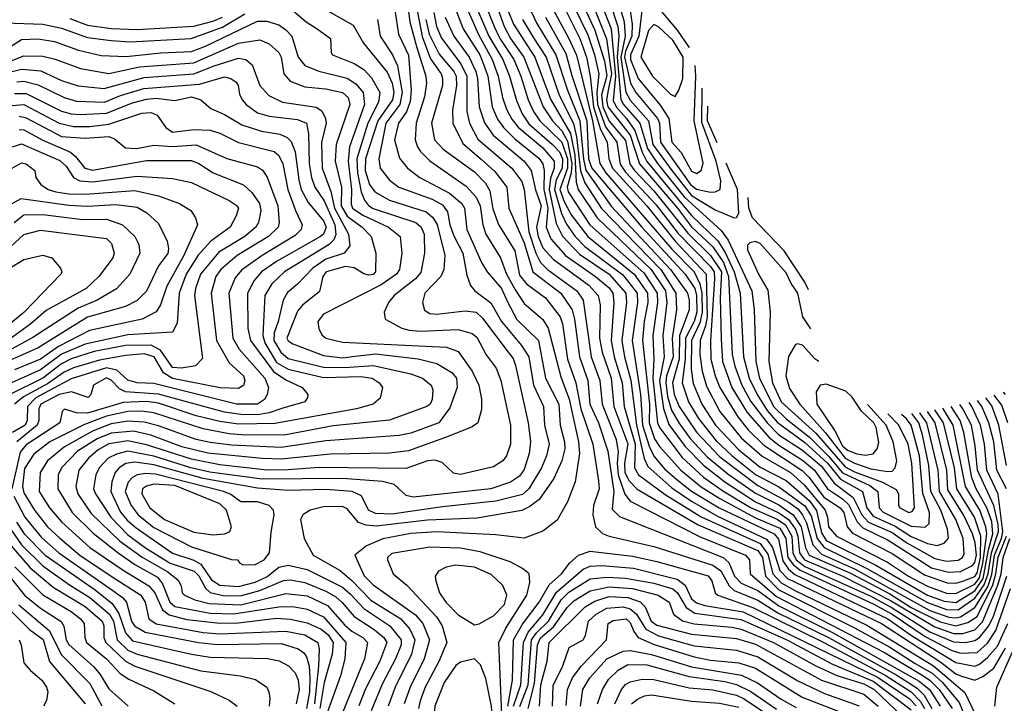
# Model space of a CAD drawing. Extents: x 501367 to 657802, y 482273 to 547541.
# Tile 697 of 714: x 632647 to 636820, y 499077 to 501974. Entities that reach past the tile are written whole.
import ezdxf

# ---------------------------------------------------------------- set-up
doc = ezdxf.new("R2010")
doc.units = 0

msp = doc.modelspace()

# ---------------------------------------------------------------- linework, layer by layer
at = {"layer": '0CON20XD'}
for points in [[(635016.4, 502286.4), (635153.4, 501935), (635171.6, 501735), (635162.3, 501632.3), (635175.1, 501605), (635218.7, 501555), (635254.6, 501504.6), (635285, 501412.1), (635305, 501373.8), (635495, 501144.9), (635606.7, 501036.7), (635637.6, 500987.6), (635675.2, 500905.2), (635701, 500815), (635715.1, 500545), (635738.4, 500455), (635772.9, 500385), (635815, 500317.6), (635857.8, 500267.8), (635975, 500182.7), (636070.1, 500095), (636126, 500026), (636218.5, 499975), (636237.5, 499905), (636265, 499869.7), (636357.7, 499827.7), (636425, 499783.5), (636495, 499753.7), (636535, 499745.9), (636565, 499754.8), (636583, 499777), (636579.7, 499815), (636551.3, 499895), (636509.4, 499975), (636500.9, 500085), (636473.8, 500215), (636457.5, 500265), (636428.5, 500305)], [(634994.4, 502244.4), (635133.7, 501893.7), (635155, 501745), (635140.8, 501675), (635133.8, 501635), (635140.2, 501605), (635234.3, 501484.3), (635273.6, 501363.6), (635434.7, 501175), (635495, 501095.6), (635585, 501011.7), (635629.5, 500945), (635651, 500885), (635666.3, 500555), (635677.5, 500505), (635707.1, 500425), (635746, 500356), (635815, 500265.6), (635864.6, 500215), (635965, 500149.1), (636045, 500081.9), (636099.6, 500009.6), (636179.5, 499949.5), (636216.1, 499876.1), (636244.8, 499844.8), (636345, 499800.1), (636406.7, 499756.7), (636525, 499689.7), (636575, 499678.9), (636625, 499683.6), (636642.3, 499695), (636650.5, 499709.5), (636645.8, 499775), (636615.1, 499855.1), (636545.5, 499975), (636540.3, 500065), (636491.5, 500265), (636462.5, 500307.9)], [(635144.9, 502185), (635208.7, 501965), (635212.9, 501905), (635194.5, 501815), (635216.5, 501666.5), (635235, 501632.8), (635312.5, 501545), (635331, 501445), (635411.4, 501335), (635495, 501228.4), (635595, 501168.4), (635675, 501134.5), (635685, 501135.7), (635695.2, 501154.8), (635689.6, 501255), (635641.2, 501365.7)], [(635117, 502145), (635181.5, 501945), (635185.9, 501905), (635178.7, 501815), (635195.4, 501635.4), (635205.9, 501615), (635275.8, 501535.8), (635307.9, 501427.9), (635350.3, 501365), (635463.6, 501223.6), (635620.3, 501080.3), (635649.4, 501039.4), (635750, 500825), (635759.7, 500745), (635766.6, 500525), (635783.3, 500455), (635841.6, 500335), (635895, 500282.4), (635995, 500204.5), (636075, 500123.9), (636135, 500053.1), (636249.6, 499999.6), (636284.1, 499975), (636289.2, 499905), (636307, 499887), (636425, 499828), (636485, 499823.6), (636501.6, 499838.4), (636503, 499885), (636475.5, 499965.5), (636460.5, 500125), (636425.9, 500255), (636405, 500281.9), (636384.3, 500301.2)], [(634643.9, 502105), (634700.3, 501945), (634727.4, 501895), (634784, 501815), (634865.6, 501605), (634904.6, 501545), (634945, 501503.2), (634968.8, 501458.8), (634987.7, 501365), (634984.7, 501325.3), (634967.9, 501265), (634971.9, 501245), (635063, 501105), (635153.8, 501023.8), (635291.9, 500901.9), (635348.8, 500815), (635350.2, 500775), (635330.1, 500635), (635335.3, 500535.3), (635330.3, 500455), (635350.4, 500265), (635358.3, 500245), (635455, 500118), (635545.8, 500035.8), (635627.6, 499977.6), (635745, 499906.3), (635857.3, 499857.3), (635892.8, 499832.8), (635919, 499785), (635924, 499714), (635938.1, 499685), (635975, 499656.9), (636255, 499531.4), (636345, 499481.6), (636505, 499379.5), (636605, 499336.8), (636655, 499334.7), (636695, 499342.1), (636715, 499355.4), (636755, 499404.8), (636774, 499446), (636830.4, 499615)], [(634916.9, 502105), (634995, 501945.2), (635021.1, 501895), (635048.8, 501815), (635064.8, 501734.8), (635079.5, 501605), (635108.5, 501508.5), (635137, 501455), (635144.5, 501385), (635159.6, 501345), (635305, 501184.9), (635424.8, 501034.8), (635556, 500895), (635560.6, 500715), (635553.5, 500676.5), (635530.6, 500615), (635529.7, 500555), (635538.9, 500485), (635558.6, 500421.4), (635614, 500314), (635705, 500201.6), (635793.8, 500123.8), (635914.4, 500054.4), (635972.4, 500002.4), (636060.7, 499895), (636071.5, 499865), (636075.2, 499825), (636109.6, 499785), (636325.5, 499675.5), (636414.8, 499615), (636495, 499573.3), (636575, 499543.5), (636615, 499542), (636695, 499582.1), (636715, 499608.5), (636729.6, 499670.4), (636745.6, 499795.6), (636742.3, 499825), (636715.9, 499895), (636656.1, 499995), (636603.2, 500255), (636559.7, 500327.1)], [(634961, 502105), (635055, 501910.7), (635083.8, 501825), (635101.6, 501745), (635092.5, 501665), (635096.2, 501615), (635130.2, 501520.2), (635177.8, 501455), (635192.5, 501362.5), (635215, 501327.8), (635345, 501189.8), (635438.2, 501068.2), (635575, 500928.2), (635590.8, 500905), (635592.5, 500875), (635575.6, 500615), (635577, 500535), (635594.1, 500465), (635614.6, 500414.6), (635690.4, 500290.4), (635735, 500235.8), (635801.2, 500171.2), (635963.7, 500063.7), (635993.5, 500033.5), (636055, 499949.9), (636125, 499904.8), (636139.4, 499885), (636153.5, 499825), (636177.4, 499797.4), (636345, 499710.9), (636481.3, 499621.3), (636577.9, 499587.9), (636615, 499585.3), (636645, 499594.7), (636695, 499613.6), (636705, 499629.4), (636718.8, 499695), (636720, 499785), (636694.3, 499865), (636618.5, 499985), (636609.7, 500075), (636562.6, 500265), (636526.3, 500319.9)], [(634287.4, 502067.4), (634301.3, 501965), (634329, 501861), (634368.8, 501735), (634371.3, 501705), (634362.8, 501647.2), (634327.4, 501535), (634323.9, 501465), (634333.5, 501435), (634345.3, 501415), (634385.4, 501375.4), (634539.3, 501269.3), (634582, 501222), (634599, 501185), (634609.8, 501105), (634622.6, 501065), (634684.4, 500965), (634710.9, 500895), (634745, 500832.3), (634785, 500771.4), (634864.1, 500704.1), (634886.9, 500666.9), (634939.9, 500459.9), (634975.9, 500365.9), (635016, 500185), (635019.8, 500135), (635001.2, 500015), (634969, 499931), (634925, 499853.3), (634865, 499806.2), (634785, 499776.6), (634665, 499791.3), (634415, 499803.8), (634305, 499796.2), (634186.5, 499773.5), (634116.4, 499743.6), (634067.9, 499705), (634106.7, 499616.6), (634145, 499578.1), (634325, 499451.2), (634356.2, 499415), (634383.9, 499345), (634361.6, 499265), (634302.3, 499145), (634277, 499075)], [(634515.7, 502085), (634591.7, 501911.7), (634649.8, 501805), (634674.9, 501735), (634693.2, 501645), (634710.9, 501595), (634732.6, 501552.6), (634759.3, 501519.3), (634865, 501430.7), (634912.4, 501375), (634911.9, 501345), (634897, 501303), (634891.8, 501255), (634920.8, 501110.8), (634947.3, 501057.3), (635020.1, 500980.1), (635146, 500895), (635215.6, 500815), (635218.3, 500775), (635199.1, 500615), (635210.5, 500545), (635237.6, 500445), (635261.2, 500255), (635294.1, 500114.1), (635309.7, 500079.7), (635410.5, 499990.5), (635495, 499932.8), (635605, 499869.8), (635812.6, 499772.6), (635837, 499737), (635868.9, 499638.9), (635901.8, 499605), (636300.3, 499415), (636550.9, 499250.9), (636615, 499202.1), (636638.9, 499191.1), (636695, 499175.2), (636729.8, 499190.2), (636775.1, 499224.9), (636825, 499309.7)], [(634560.1, 502080.1), (634636.1, 501905), (634694.4, 501805.6), (634722.5, 501735), (634752, 501632), (634777.1, 501575), (634805, 501533.1), (634905.8, 501445.8), (634935, 501414), (634947.9, 501385), (634946.6, 501345), (634921.4, 501295), (634914, 501255), (634943, 501153), (634965, 501107.1), (635001.8, 501055), (635042.6, 501012.6), (635203.3, 500893.3), (635263.5, 500815), (635265.1, 500775), (635243.3, 500615), (635278.5, 500385), (635286.9, 500255), (635315, 500166.2), (635335, 500123.6), (635380.4, 500070.4), (635432.7, 500025), (635495.1, 499975.1), (635611.2, 499905), (635845, 499794.6), (635862.5, 499772.5), (635881, 499681), (635904.8, 499644.8), (635932.5, 499622.5), (636327.1, 499435), (636431.1, 499361.1), (636615, 499250.1), (636695, 499234), (636715, 499242.4), (636749.4, 499270.6), (636790.6, 499319.4), (636835.6, 499415)], [(634597.6, 502097.6), (634658.4, 501945), (634682.6, 501895), (634741.5, 501805), (634771.2, 501735), (634801.9, 501635), (634825.3, 501585.3), (634851.5, 501545), (634945, 501454.6), (634968.9, 501385), (634968.2, 501345), (634936.8, 501255), (634955, 501204.1), (634985, 501146.9), (635055, 501054.9), (635251.8, 500895), (635307.7, 500815), (635309.2, 500775), (635293.4, 500695), (635286.2, 500615), (635316.1, 500345), (635314.5, 500265), (635337.9, 500197.9), (635358.1, 500165), (635448.9, 500065), (635535, 499994.1), (635614, 499944), (635765, 499862.5), (635868.5, 499818.5), (635894.2, 499775), (635902.6, 499695), (635924.6, 499664.6), (635955, 499640.8), (636265, 499497.9), (636345, 499454.3), (636485, 499359.8), (636595, 499301.4), (636635, 499289.1), (636705, 499292.2), (636748.5, 499331.5), (636784.5, 499385.5), (636847, 499563)], [(635013.8, 502083.8), (635085, 501930), (635125, 501798.9), (635135, 501736.7), (635113.6, 501656.4), (635118.3, 501605), (635145, 501544.4), (635215, 501462), (635233.6, 501363.6), (635252.4, 501335), (635335, 501249.1), (635478.7, 501068.7), (635575.3, 500975.3), (635621.1, 500905), (635616.2, 500795), (635619.8, 500619.8), (635625.8, 500525), (635665.1, 500415), (635729.9, 500309.9), (635823.5, 500203.5), (635865, 500170.2), (635965, 500107.8), (636015.4, 500065), (636070.4, 499985), (636135, 499942.6), (636159.5, 499919.5), (636196.1, 499846.1), (636220.2, 499820.2), (636328.6, 499768.6), (636511.4, 499651.4), (636585, 499631.8), (636635, 499634.6), (636685, 499660.2), (636695, 499674.1), (636702.6, 499705), (636696.9, 499756.9), (636685.4, 499795.4), (636647.8, 499875), (636580.8, 499980.8), (636576.5, 500065), (636526.9, 500265), (636494.7, 500313.1)], [(633775, 502039.2), (633861.3, 501965), (633907.3, 501935), (633964.3, 501895), (633967.1, 501835), (633973.1, 501825), (634065, 501789.2), (634105, 501762.5), (634138.4, 501728.4), (634173, 501665), (634168.4, 501625), (634123.1, 501535), (634076.4, 501385), (634078.3, 501325), (634094.9, 501244.9), (634108.7, 501208.7), (634125, 501186.5), (634145, 501174.3), (634325.8, 501115), (634348.5, 501095), (634361.2, 501065), (634362.2, 500985), (634347, 500903), (634324.5, 500875.5), (634234.6, 500805), (634210.8, 500775), (634192.2, 500735), (634195.7, 500705), (634267.2, 500667.2), (634297.6, 500657.6), (634343.8, 500653.9), (634505, 500661.4), (634564.5, 500644.5), (634585, 500629.1), (634624.1, 500554.1), (634666.5, 500496.5), (634686.5, 500445), (634727.6, 500255), (634726.8, 500175), (634710.8, 500125), (634695, 500104.6), (634655, 500078.9), (634515, 500046.1), (634485, 500052.1), (634437.9, 500097.9), (634407.6, 500107.6), (634375, 500104), (634285, 500071.7), (633915.9, 500075.9), (633784.5, 500065.5), (633695.3, 500065.3), (633495, 500086.9), (633375, 500111.4), (633185, 500172.1), (633105, 500189.2), (633025, 500176.6), (632979.5, 500150.5), (632939.2, 500115), (632897.2, 500065), (632885.6, 499995), (632893.3, 499965), (632950.5, 499880.5), (633070.3, 499765), (633165.5, 499695.5), (633275, 499634.4), (633319.2, 499599.1), (633331.2, 499575), (633335.4, 499545), (633346.2, 499535), (633389.1, 499515), (633450.3, 499500.3), (633585, 499494.4), (633775, 499542.1), (633865, 499531.7), (633951.4, 499491.4), (634025, 499407.7), (634055, 499382.3), (634102.1, 499355), (634121.4, 499335), (634108.5, 499265), (633982.8, 498957.2)], [(633915, 502033.5), (634060.6, 501950.6), (634104.3, 501874.3), (634205, 501752.5), (634225.3, 501705), (634232.2, 501665), (634227.5, 501635), (634165.6, 501545), (634113.3, 501385), (634111.4, 501335), (634130.3, 501275), (634152.6, 501245), (634215, 501208.8), (634369.4, 501159.4), (634396.5, 501136.5), (634416, 501106), (634449.2, 500975), (634445.3, 500915.3), (634432.2, 500885), (634364.1, 500815), (634354.7, 500775), (634362.8, 500742.7), (634385, 500729.3), (634415, 500725.9), (634535, 500739.8), (634581.2, 500735), (634608.8, 500708.8), (634718, 500565), (634738.5, 500538.5), (634748.7, 500508.7), (634802.4, 500265), (634811.5, 500185), (634806.7, 500135), (634785, 500067.1), (634765, 500040), (634726.7, 500013.3), (634644.5, 499985.5), (634315, 499949.7), (634285, 499957.9), (634234.2, 500004.2), (634185, 500016.5), (634015, 500029.2), (633675, 500026.8), (633453.3, 500056.7), (633372.2, 500075), (633215, 500124.5), (633105, 500145.1), (633057.1, 500132.9), (633022.2, 500115), (632984, 500075), (632969.4, 500045), (632960.5, 499985), (632967.8, 499965), (633034, 499865), (633105, 499790.9), (633180.6, 499735), (633285, 499670.8), (633387.2, 499637.2), (633406.2, 499616.2), (633434.1, 499564.1), (633455, 499546.3), (633515, 499532.7), (633587, 499533), (633665.5, 499554.5), (633765, 499597.8), (633795, 499599.4), (633855, 499588.6), (633945, 499552.3), (633987.5, 499527.5), (634014.5, 499504.5), (634065, 499444), (634149.2, 499389.2), (634190.6, 499355), (634203.2, 499335), (634173.9, 499255), (634112.1, 499137.9), (634083.9, 499066.1)], [(634490.2, 502030.2), (634526.8, 501935), (634596.7, 501825), (634617.5, 501775), (634630.8, 501735), (634649.6, 501605), (634672.5, 501552.5), (634697.3, 501517.3), (634745, 501469.4), (634847.1, 501387.1), (634863.9, 501363.9), (634870.5, 501335), (634868.8, 501255), (634885.9, 501175), (634878.7, 501095), (634898.4, 501045), (634959.8, 500975), (635088.1, 500885), (635145, 500837.4), (635160.9, 500815), (635165.9, 500775), (635153.5, 500615), (635166.2, 500545), (635201.1, 500435), (635209.2, 500335), (635255.1, 500174.9), (635253.3, 500075), (635270.4, 500045), (635382.1, 499962.1), (635535, 499867.2), (635785, 499754), (635818.5, 499708.5), (635839.3, 499625), (635875, 499586.8), (635935, 499552.6), (636238.1, 499408.1), (636520.3, 499235), (636652.8, 499122.8), (636695, 499033.1)], [(634803.1, 502033.1), (634838.8, 501958.8), (634919.3, 501825), (634968.4, 501675), (635021.8, 501545), (635036.8, 501383.2), (635046.4, 501336.4), (635154.3, 501184.3), (635405.1, 500915), (635477.7, 500815), (635485.1, 500785.1), (635485.1, 500745), (635443.9, 500636.1), (635442.7, 500535), (635413.7, 500435), (635421.2, 500385), (635441.7, 500335), (635515, 500226.4), (635615, 500121.1), (635775, 499999.1), (635908.3, 499928.3), (635945, 499900.4), (635965.5, 499875.5), (635981.8, 499841.8), (636008.5, 499748.5), (636045, 499708.3), (636185.9, 499645.9), (636505, 499469.6), (636585, 499441.4), (636615, 499438.3), (636635, 499443.2), (636695, 499482), (636749.7, 499570.3), (636767.1, 499622.8), (636778.2, 499705), (636808.3, 499775), (636814, 499805), (636793.6, 499963.6), (636746.1, 500065), (636736.3, 500175), (636719.7, 500255), (636682.3, 500335), (636670.7, 500351)], [(635230.1, 502040.1), (635243.6, 501955), (635241.2, 501905), (635215, 501840.8), (635210.9, 501815), (635235.9, 501705), (635258.1, 501665), (635350.2, 501555), (635358.1, 501535), (635363.6, 501455), (635490.1, 501275), (635515, 501256.1), (635575, 501242.7), (635595, 501244), (635615.3, 501255), (635618.2, 501291.8), (635598.5, 501375), (635537.8, 501537.8), (635539.6, 501684.2)], [(635486.5, 501854.7), (635484.3, 501858), (635435, 501930.3), (635345, 502036.7), (635325, 502051.2), (635305, 502054.7), (635295, 502047.1), (635285.4, 502024.6), (635270.7, 501905), (635235.6, 501825), (635236, 501805), (635268.9, 501725), (635362, 501612), (635397.8, 501555), (635410.7, 501455), (635451.3, 501411.3), (635495, 501331.7), (635515, 501322.7), (635535.9, 501335), (635544.4, 501365.6), (635506.1, 501545), (635513.2, 501735), (635510, 501779.7)], [(632585, 501961.2), (632745, 501956), (632825, 501937.8), (632935, 501898.9), (633035, 501885.5), (633115, 501880.6), (633374.3, 501894.3), (633507, 501943), (633600.9, 501999.1)], [(632860.2, 501979.8), (632935, 501951.2), (633035, 501936.4), (633145, 501933.3), (633385, 501947.4), (633465, 501967.7), (633506, 501985)], [(634237.5, 502015), (634253.2, 501913.2), (634295.5, 501824.5), (634305.9, 501675.9), (634302.2, 501627.8), (634286.3, 501583.7), (634252.9, 501535), (634236.1, 501465), (634257.5, 501387.5), (634290.9, 501345), (634342.5, 501305), (634468.5, 501238.5), (634520.6, 501195), (634532.2, 501175), (634542.1, 501085), (634604.9, 500944.8), (634628.6, 500905), (634689, 500835), (634715, 500777.7), (634753.9, 500703.9), (634846, 500615), (634876.1, 500455), (634932.7, 500345), (634938.1, 500255), (634956.4, 500185), (634957.4, 500155), (634945.5, 500105), (634910.5, 500029.5), (634849.4, 499940.6), (634809.6, 499910.4), (634775, 499893.4), (634585, 499860.8), (634375, 499852.3), (634157.7, 499827.7), (634115, 499831), (634082.8, 499842.8), (634035, 499901.4), (634015, 499911.3), (633935, 499909.8), (633878.8, 499895), (633847.5, 499875), (633836.9, 499855), (633853.3, 499775), (633891.5, 499705), (634005, 499640), (634055, 499597.5), (634135, 499514.2), (634262, 499435), (634300.2, 499390.2), (634322.5, 499345), (634308.1, 499285), (634238.3, 499145), (634209.2, 499065)], [(634333.5, 502006.5), (634352.4, 501902.4), (634388.2, 501808.2), (634433, 501745), (634439.7, 501725), (634439.5, 501695), (634392.3, 501535), (634404.8, 501465), (634442, 501425), (634575, 501329.8), (634621.3, 501281.3), (634639.3, 501249.3), (634653, 501173), (634676.1, 501106.1), (634745, 500994.6), (634765, 500891.2), (634794.9, 500854.9), (634876.1, 500795), (634938, 500715), (634947.5, 500685), (634969.4, 500535), (635003.6, 500435), (635025.1, 500325.1), (635076.8, 500175), (635099.8, 500019.8), (635103.2, 499985), (635078.7, 499915), (635075.6, 499875), (635087.5, 499825), (635117, 499797), (635145, 499784.4), (635335, 499741.5), (635585, 499661.7), (635618.5, 499638.5), (635653.8, 499575), (635675.2, 499555), (635775, 499513.5), (635859.9, 499459.9), (636075, 499355.7), (636364.4, 499195.6), (636450.7, 499140.7), (636480.6, 499110.6), (636512.3, 499055)], [(634402.6, 502005), (634413, 501945), (634435.3, 501895.3), (634516.9, 501786.9), (634542.1, 501735), (634542.4, 501585), (634552.8, 501535), (634588.3, 501468.3), (634733.5, 501345), (634775, 501288), (634785.9, 501255), (634805.4, 501075), (634835.2, 500985.2), (634854.9, 500945), (634884.4, 500915), (635008.7, 500825), (635035.5, 500785), (635069.4, 500545), (635105.9, 500445), (635116.2, 500345), (635174.9, 500194.9), (635183.2, 500143.2), (635178.9, 500095), (635184, 500045), (635212.4, 499962.4), (635235, 499933.5), (635531.6, 499781.6), (635723.8, 499705), (635740.3, 499685), (635743.3, 499625), (635855, 499529.1), (636311.9, 499291.9), (636468.1, 499198.1), (636505, 499174.9), (636543.9, 499135), (636599.2, 499055)], [(634450.8, 501985), (634486.6, 501905), (634551.5, 501815), (634580.8, 501755), (634587.8, 501725), (634594.1, 501605), (634616.6, 501536.6), (634654.5, 501484.5), (634784.7, 501374.7), (634814.2, 501335), (634833.3, 501253.3), (634857.1, 501185), (634837.9, 501095), (634844.9, 501054.9), (634865, 501007.7), (634908.8, 500958.8), (635058.6, 500848.6), (635098.8, 500805), (635106.8, 500765), (635105.1, 500625), (635115.4, 500565), (635153.3, 500455), (635165.8, 500335), (635224.2, 500175.8), (635210.9, 500095), (635211.7, 500055), (635230, 500020), (635264.5, 499984.5), (635522.5, 499832.5), (635775, 499723.7), (635795.4, 499695), (635808.1, 499615), (635865, 499557.3), (636185.9, 499395.9), (636335.5, 499315), (636442.9, 499245), (636514, 499204), (636556.4, 499166.4), (636629.4, 499079.4), (636661, 499001)], [(634716.5, 502015), (634740.5, 501955), (634831.1, 501815), (634897, 501637), (634981.2, 501491.2), (635000.4, 501400.4), (635005.8, 501285.8), (635013.4, 501255), (635094.3, 501134.3), (635323.4, 500915), (635383.8, 500825), (635389.3, 500775), (635373, 500635), (635378.4, 500545), (635358.4, 500445), (635376, 500326), (635398.3, 500258.3), (635467.4, 500165), (635545, 500085.9), (635635, 500016), (635765, 499930.7), (635865, 499884.6), (635906, 499856), (635935.6, 499815), (635944.7, 499785), (635951.6, 499715), (635973, 499685), (636135.9, 499615.9), (636337.2, 499512.8), (636525, 499400.8), (636605, 499371.9), (636645, 499372.8), (636695, 499388.6), (636727.4, 499422.6), (636792.9, 499577.1), (636806.6, 499625), (636815.1, 499695), (636844.2, 499775.8)], [(634875, 501985.2), (634961.1, 501831.1), (634987, 501737), (635050.5, 501545), (635058.4, 501385), (635072, 501345), (635283.7, 501095), (635468, 500895), (635507.9, 500835), (635515.2, 500805), (635516.4, 500735), (635505.2, 500695), (635468.8, 500625), (635467.7, 500535), (635454.7, 500435), (635481.1, 500355), (635523.7, 500283.7), (635599, 500189), (635666.9, 500125), (635765, 500046.6), (635865, 499994.2), (635975, 499914), (636000.9, 499870.9), (636026.9, 499775), (636056.8, 499736.8), (636238, 499648), (636495, 499503.3), (636575, 499474.8), (636625, 499473.4), (636695, 499522.2), (636735, 499578.3), (636752.4, 499625), (636765.2, 499714.8), (636795, 499805), (636793.9, 499835), (636775.2, 499915), (636706.2, 500065), (636697.3, 500167.3), (636680.6, 500255), (636644.9, 500325), (636632.1, 500342.7)], [(634909.6, 502015), (634975.2, 501895.2), (635006.3, 501823.7), (635074.9, 501545), (635105.6, 501365), (635131.4, 501325), (635314.2, 501115), (635411.5, 501001.5), (635506, 500905), (635530.4, 500855), (635538.4, 500815), (635539.8, 500735), (635530.4, 500689.6), (635493.7, 500615), (635493.3, 500493.3), (635501.9, 500431.9), (635538.4, 500345), (635596.5, 500255), (635695, 500151.1), (635785, 500078), (635895, 500020.6), (635994.3, 499934.3), (636023.9, 499893.9), (636045, 499798.7), (636065, 499766.9), (636275, 499662.7), (636495, 499535.3), (636565, 499509.9), (636615, 499504.2), (636695, 499553.8), (636730.2, 499605), (636752.8, 499727.2), (636772.1, 499795), (636766.6, 499846.6), (636745.6, 499905), (636700.2, 499985), (636682.1, 500032.2), (636648.6, 500225), (636632.7, 500275), (636595.5, 500334.8)], [(632551.2, 501825), (632655, 501889.6), (632725, 501892.7), (632795, 501881.5), (632896.7, 501845), (632991.8, 501821.8), (633097.9, 501817.9), (633245, 501833.5), (633375, 501839.5), (633435, 501861.7), (633655, 501967.4), (633695, 501968.5), (633745, 501952.3), (633775, 501931.9), (633800.3, 501905), (633827.4, 501815), (633855, 501779.8), (633915, 501755.6), (634035, 501726.2), (634071.8, 501701.8), (634102.8, 501665), (634108.3, 501615), (634044.7, 501435.3), (634038.7, 501375), (634046, 501314), (634053.7, 501255), (634052.1, 501192.1), (634057.6, 501175), (634101, 501145), (634210.7, 501095), (634259.6, 501055), (634266.7, 500985), (634256.5, 500915), (634244.2, 500895), (634179.5, 500850.5), (633935, 500726.1), (633911.2, 500695), (633915.4, 500665), (633928.3, 500638.3), (633945, 500624.1), (634015, 500607.9), (634456.4, 500586.4), (634505, 500568.2), (634564.3, 500485), (634593.3, 500425), (634604.7, 500365.3), (634605, 500322.5), (634589.5, 500265), (634565, 500248.4), (634462.7, 500207.3), (634295, 500147), (634215, 500136.6), (633965, 500133.1), (633755, 500110.9), (633675, 500113.9), (633445, 500136.9), (633335, 500163.6), (633202.9, 500212.9), (633129.6, 500229.6), (633035, 500222), (632975, 500198.2), (632892.5, 500145), (632824, 500075), (632810.8, 500045), (632808.1, 499985), (632869.6, 499885), (632958.2, 499798.2), (633064.1, 499714.1), (633135, 499665.4), (633231.5, 499611.5), (633252.6, 499582.6), (633283.7, 499505), (633305, 499486.3), (633455, 499459), (633555, 499455.8), (633745, 499486.1), (633805, 499486.2), (633865, 499474.9), (633935, 499443.3), (634029, 499335), (634024.5, 499265), (634007.1, 499192.8), (633932.1, 498985)], [(634164.2, 501975), (634175.2, 501905), (634227.2, 501825), (634248.3, 501778.3), (634267.8, 501665), (634258.5, 501615), (634198.4, 501535), (634169.6, 501385), (634174.2, 501345), (634215, 501294.1), (634253.8, 501265), (634395, 501213.7), (634439.5, 501189.5), (634460.1, 501160.1), (634470.8, 501105), (634487.4, 501057.4), (634525.2, 500985), (634541.8, 500891.8), (634557.4, 500847.4), (634576.2, 500825), (634643.4, 500773.4), (634689.8, 500695), (634773.8, 500593.8), (634805.5, 500545.5), (634825.4, 500425.3), (634867, 500335), (634871.8, 500255), (634891.1, 500175), (634880.2, 500125), (634858, 500075), (634805, 499985.2), (634778.2, 499961.8), (634665, 499933.3), (634439.2, 499909.2), (634225, 499878.6), (634155, 499881.8), (634125, 499895.3), (634095.7, 499955.7), (634055.8, 499975), (633945, 499983.1), (633785, 499979.2), (633655, 499988.7), (633425, 500028.9), (633215, 500087.9), (633135, 500098.6), (633096.7, 500093.3), (633068, 500075), (633051.2, 500055), (633037, 500015), (633032.7, 499975), (633075, 499887.4), (633102.4, 499852.4), (633140.1, 499820.1), (633295, 499713), (633385, 499683.1), (633415, 499666.9), (633460.6, 499600.6), (633495, 499577.4), (633575, 499572.3), (633645, 499589.6), (633695, 499613.3), (633745, 499654.1), (633785, 499662.3), (633865, 499643.8), (634015, 499568.6), (634049.6, 499539.6), (634105, 499478.2), (634216, 499405), (634264, 499345), (634263.4, 499325), (634239.4, 499265), (634182.9, 499157.1), (634136.8, 499045)], [(634367.8, 501975), (634383.1, 501913.1), (634425, 501827.7), (634487.2, 501755), (634497.4, 501735), (634497.9, 501695), (634481.2, 501591.2), (634483.3, 501535), (634525, 501449.5), (634602.8, 501382.8), (634660.8, 501330.8), (634711.6, 501265), (634719.6, 501175), (634785, 501028.3), (634821.8, 500905), (634940, 500815), (634988.2, 500745), (634998.7, 500705), (635019.2, 500545), (635055, 500444.3), (635063.7, 500345), (635100.1, 500265), (635140, 500145), (635165.3, 499975), (635158.8, 499898.8), (635188.6, 499868.6), (635628.1, 499695), (635653.1, 499673.1), (635676.6, 499615), (635705, 499586.4), (635775, 499554.7), (635865, 499489.6), (636088.7, 499378.7), (636459.7, 499169.7), (636502.7, 499135), (636547.8, 499065)], [(634778.6, 501975), (634825, 501896.7), (634878.1, 501815), (634933.8, 501655), (634993.9, 501533.9), (635007.3, 501477.3), (635024.2, 501334.2), (635042.8, 501282.8), (635113.3, 501173.3), (635364.5, 500915), (635427.7, 500815), (635431, 500745), (635412.3, 500625), (635416.9, 500545), (635388.4, 500465), (635385, 500436.2), (635393.2, 500376.8), (635409.4, 500319.4), (635440.5, 500265), (635488.9, 500198.9), (635561.3, 500121.3), (635649, 500049), (635765, 499966.9), (635865, 499918.5), (635925.8, 499875.8), (635959.6, 499825), (635978.1, 499735), (635992.8, 499705), (636167.6, 499627.6), (636335, 499540.3), (636425, 499482.3), (636548.2, 499421.8), (636615, 499404.6), (636665, 499418.4), (636705, 499444.6), (636771.6, 499578.4), (636784.7, 499625), (636794, 499696), (636829.1, 499785)], [(635425, 501648.8), (635441.4, 501675), (635457.2, 501725), (635458.7, 501815), (635415, 501887), (635355, 501944.3), (635335, 501954.3), (635312.2, 501927.8), (635280.2, 501815), (635329.8, 501735), (635405, 501658.2), (635425, 501648.8)], [(632575, 501786.1), (632665, 501820.5), (632745, 501819.7), (632797.2, 501807.2), (632905, 501766.8), (633025, 501746.6), (633155.3, 501774.7), (633385, 501791.8), (633575, 501875.2), (633665, 501888.4), (633705, 501871.6), (633745.7, 501835), (633755.6, 501815), (633766.6, 501745), (633793.7, 501713.7), (633855, 501689.8), (633945, 501680.5), (634015, 501665.9), (634038.7, 501645), (634045.7, 501614.3), (633988.8, 501445), (633984.8, 501375), (634011.2, 501265), (634009.7, 501185), (634035, 501141.4), (634099, 501095), (634136.3, 501055), (634157, 500985), (634155.7, 500905), (634145, 500894.5), (634125, 500891.5), (634105, 500896.8), (634065, 500922.8), (634028.2, 500928.2), (633946, 500905), (633931.5, 500885), (633918, 500822), (633845.8, 500764.2), (633825, 500739.3), (633779.8, 500625), (633785, 500612.6), (633805, 500599.6), (633935, 500550.2), (634015, 500541.1), (634068.5, 500548.5), (634155, 500558), (634336.4, 500536.4), (634415, 500517.3), (634478.8, 500478.8), (634498.4, 500455), (634501.4, 500415), (634470.4, 500329.6), (634423.2, 500265), (634305, 500222.2), (634255, 500211.6), (633945, 500188.9), (633755, 500161.3), (633545, 500170.9), (633455, 500181.5), (633395, 500195.1), (633235, 500252.6), (633175, 500267.7), (633105, 500272.2), (633035, 500261.8), (632958.3, 500231.7), (632836.4, 500163.6), (632764.3, 500105), (632733.3, 500055), (632730.2, 499975), (632773.2, 499905), (632825.6, 499845), (632945, 499737.2), (633085, 499641.1), (633194.6, 499574.6), (633220.1, 499545), (633252.9, 499472.9), (633280.9, 499451), (633355, 499432.3), (633495.7, 499415.7), (633575, 499417.3), (633735, 499436.8), (633793.7, 499433.7), (633865, 499417.9), (633925, 499390.6), (633955, 499366.6), (633975.9, 499335), (633971.6, 499285), (633937.5, 499165), (633919.1, 499055)], [(632585, 501747.1), (632655, 501764.9), (632736.9, 501756.9), (632825, 501717), (632895, 501694.4), (633005, 501682.3), (633175, 501729.8), (633385, 501744.7), (633471.4, 501778.6), (633575, 501811.6), (633605.9, 501805.9), (633632.3, 501782.3), (633665.3, 501695), (633702.8, 501652.8), (633760.8, 501625), (633903.7, 501603.7), (633927.7, 501587.7), (633943.9, 501555), (633945.6, 501535), (633926.7, 501453.3), (633929.5, 501345), (633966.2, 501246.2), (633981.4, 501175), (634040.2, 501065), (634046.7, 501015), (634022.9, 500985), (633945, 500959.3), (633888.9, 500921.1), (633825, 500853.5), (633782.2, 500817.8), (633764.3, 500785), (633743, 500695), (633725, 500647.5), (633723.7, 500615), (633753.3, 500565), (633785, 500538.2), (633935, 500501.7), (634025, 500500.6), (634145, 500509), (634305, 500473.2), (634354.4, 500455), (634390.4, 500425), (634398.2, 500405), (634395.3, 500365), (634386.1, 500345), (634372.9, 500335), (634215, 500277.4), (633975, 500252.7), (633775, 500214.9), (633603, 500213), (633535, 500218.5), (633425, 500240.1), (633215, 500308), (633165, 500314.7), (633105, 500313.7), (633015, 500294.2), (632921.6, 500258.4), (632775.1, 500184.9), (632707.3, 500132.7), (632667.6, 500072.4), (632659.3, 499995), (632665, 499969.4), (632710, 499895), (632765.1, 499825.1), (632816.6, 499776.6), (632902.4, 499705), (633035, 499614.9), (633160.4, 499535), (633179.1, 499505), (633194.3, 499435), (633225, 499413.3), (633425, 499377.3), (633495, 499371.6), (633775, 499383), (633856.1, 499366.1), (633910, 499335), (633916.2, 499306.2), (633913.6, 499233.6), (633896.2, 499075)], [(632635, 501711.5), (632665, 501713.6), (632725, 501698.8), (632835, 501643.8), (632888.4, 501628.4), (633006, 501625), (633075, 501652.6), (633173.2, 501683.2), (633408.9, 501701.1), (633515, 501732.5), (633542, 501725), (633565, 501709.2), (633573.1, 501695), (633578.3, 501658.3), (633590.7, 501635), (633607.3, 501615), (633655, 501580), (633704.8, 501564.8), (633825, 501551.9), (633862.2, 501535), (633870.8, 501490.8), (633874.3, 501365), (633883.7, 501305), (633898.5, 501265), (633937, 501207), (633982.9, 501105), (633986.5, 501063.5), (633978.2, 501041.8), (633958.8, 501021.2), (633768.9, 500905), (633716, 500855), (633685.6, 500805), (633677.3, 500635), (633686.2, 500605), (633735, 500521.8), (633785, 500493), (633935, 500457.5), (634092.5, 500462.5), (634141.1, 500455), (634170.4, 500435), (634185.4, 500415), (634175, 500370), (634145.8, 500345), (634075.1, 500324.9), (633727.9, 500262.1), (633575, 500259.9), (633495, 500271.5), (633395, 500295.8), (633235, 500348.9), (633185, 500356.4), (633085, 500351.2), (632935, 500306.6), (632887.9, 500307.9), (632837.3, 500322.7), (632826.8, 500313.2), (632817.1, 500265), (632675, 500172.3), (632649, 500141), (632613.5, 499985)], [(632625, 501661.2), (632675, 501661.8), (632825, 501587.1), (632865, 501574.9), (632905, 501572.2), (633015, 501578), (633125, 501622), (633185, 501637.9), (633225, 501641.5), (633305, 501631.1), (633375, 501647.2), (633415, 501635.2), (633457.7, 501597.7), (633515, 501572.3), (633588.4, 501528.4), (633671.6, 501501.6), (633749.6, 501489.6), (633780.7, 501475), (633798, 501458), (633814.3, 501414.3), (633829.5, 501295), (633840, 501255), (633869.9, 501199.9), (633935, 501121.5), (633946.2, 501095), (633935, 501065.8), (633921.9, 501055), (633735, 500948.9), (633672, 500905), (633641.3, 500868.7), (633612.5, 500815), (633613.8, 500665), (633624.8, 500615), (633723, 500483), (633775, 500448), (633844.4, 500415), (633868.1, 500385), (633867.6, 500372.4), (633856, 500355), (633762.9, 500327.2), (633705, 500308.5), (633655, 500300), (633585, 500300.1), (633515, 500310), (633235, 500387.5), (633095, 500396.7), (633069.6, 500409.6), (633035, 500446.2), (633015, 500455.7), (632960.6, 500425), (632949.2, 500385), (632937.8, 500372.2), (632866.7, 500396.7), (632815, 500386.1), (632737.2, 500345), (632727.8, 500325), (632727.8, 500275), (632721, 500255), (632634.6, 500185.4)], [(632615, 501611.1), (632665, 501614.1), (632815, 501535.4), (632875, 501522.2), (632945, 501522.1), (633025, 501531.3), (633165, 501578.4), (633205, 501581.2), (633230.2, 501570.2), (633267, 501517), (633295, 501497.9), (633385, 501509.2), (633455, 501505.6), (633495, 501493), (633575, 501454.4), (633725.2, 501415.2), (633745, 501398.2), (633762.9, 501362.9), (633784.2, 501254.2), (633815.6, 501165.6), (633844.8, 501105), (633840, 501085), (633815, 501059.8), (633674.7, 500975), (633586.9, 500913.1), (633560.1, 500879.9), (633532.9, 500815), (633550.3, 500625), (633577.8, 500577.8), (633686.6, 500455), (633702.2, 500415), (633695.8, 500385), (633684.2, 500365), (633655, 500344.3), (633565.7, 500344.3), (633215, 500432.4), (633145.7, 500434.3), (633105, 500446.3), (633058.5, 500488.5), (633015, 500498), (632865, 500451.7), (632715, 500371.6), (632680.6, 500335), (632678.9, 500275), (632671, 500255), (632616, 500224)], [(635603.2, 501452.6), (635562.8, 501545), (635563.8, 501608)], [(632645, 501564.9), (632675, 501558.8), (632825, 501479.6), (632925, 501472.3), (633025, 501479.2), (633048.8, 501468.8), (633095, 501431.1), (633141.6, 501428.4), (633215, 501442.5), (633295, 501436.4), (633395, 501443.4), (633525.2, 501385.2), (633655, 501350.5), (633676.1, 501336.1), (633696.5, 501306.5), (633741, 501185), (633747, 501115), (633742.9, 501095), (633701.2, 501055), (633569.2, 500975), (633499.6, 500915), (633479, 500885), (633458, 500815), (633481.1, 500615), (633535, 500519.6), (633595.7, 500465), (633601, 500445), (633595, 500423.1), (633575, 500410.6), (633496.5, 500413.5), (633295, 500454), (633257.1, 500477.1), (633216.4, 500545), (633175, 500558), (633095, 500551.3), (632985, 500530.9), (632875, 500498.4), (632835, 500480.4), (632765, 500431.3), (632663, 500375), (632625.2, 500345)], [(632645, 501509.4), (632665, 501507.4), (632745, 501463), (632862.4, 501412.4), (632884.3, 501394.3), (632923.4, 501345), (632955.9, 501335.9), (633185, 501377), (633375, 501377.8), (633406.9, 501365), (633467.1, 501325), (633595, 501273.8), (633631.5, 501241.5), (633664, 501195), (633668.7, 501165), (633658.7, 501115), (633648.3, 501095), (633600.8, 501055), (633491, 500989), (633413, 500895), (633392.4, 500835), (633388.6, 500805), (633421.4, 500538.6), (633392.7, 500507.3), (633333.1, 500496.9), (633295, 500500.1), (633243.6, 500573.6), (633205, 500594.2), (633095, 500592.9), (632962.5, 500567.5), (632865, 500536.7), (632825, 500516.1), (632745, 500455.1), (632605.9, 500385)], [(632585, 501425.2), (632655, 501447.8), (632817.8, 501377.8), (632843.6, 501353.6), (632875.1, 501305.1), (632901.4, 501291.4), (632955, 501286.9), (633145, 501311.3), (633295, 501300.4), (633375, 501283.6), (633535, 501207.7), (633565, 501188.4), (633573.9, 501175), (633565, 501142.5), (633538.7, 501095), (633456.7, 501035), (633403.7, 500976.3), (633353.1, 500895), (633323.5, 500815), (633315, 500688), (633295, 500650), (633105, 500638.9), (632925, 500599.3), (632825, 500556.3), (632735, 500490.3), (632586.5, 500423.5)], [(632585, 501328), (632655, 501368.2), (632675, 501363.3), (632710.6, 501335), (632715.6, 501305), (632736.5, 501275), (632767.9, 501255), (632800.5, 501245), (632855, 501235.9), (632925.1, 501235.1), (633135, 501249.8), (633235, 501228.1), (633325, 501195.8), (633372.2, 501165), (633392.5, 501135), (633401.2, 501105), (633342.3, 500975), (633270.7, 500845), (633244, 500766), (633225, 500735.9), (633165.7, 500704.3), (632942.7, 500657.3), (632811.2, 500588.8), (632735, 500534.9), (632625, 500490.2)], [(632614.9, 501195.1), (632653.2, 501216.8), (632855, 501187.6), (632935, 501183.2), (633055, 501191.6), (633145, 501179.8), (633185.9, 501155.9), (633235, 501110.4), (633271.6, 501035), (633277.5, 501005), (633275, 500983.3), (633235, 500931.2), (633185, 500822.9), (633145, 500783.7), (633095, 500758.4), (632935, 500713.7), (632725, 500583.8), (632346.7, 500415)], [(635990.5, 500828.6), (635975, 500861.9), (635886.6, 500995), (635753.5, 501135), (635736.7, 501175), (635734.5, 501221)], [(632623.5, 501115), (632665, 501147.1), (632745, 501148.5), (632915, 501127), (633015, 501129.4), (633082.9, 501105), (633135.3, 501055), (633151.7, 501021.7), (633155.9, 500985), (633114.1, 500895.9), (633057, 500833), (632975, 500785.2), (632895, 500751), (632702.3, 500627.7), (632599.4, 500570.6)], [(632571.8, 500978.2), (632665, 501064.3), (632735, 501082.3), (633015, 501046.5), (633035.8, 501025), (633047.8, 500985), (633042.1, 500965), (633022.7, 500937.3), (632981.9, 500885), (632928.9, 500835), (632758.8, 500741.2), (632694, 500685), (632585, 500606)], [(636000.4, 500663.2), (635966.4, 500715), (635945.2, 500815), (635916.3, 500856.3), (635895, 500900.9), (635785, 501025.9), (635765, 501034.6), (635741.5, 501028.5), (635731.7, 501018.3), (635731.5, 500998.5), (635778.6, 500895), (635817.4, 500827.4), (635827.9, 500735), (635822.2, 500525), (635838.1, 500435), (635873.8, 500355), (636021.1, 500221.1), (636145, 500079.3), (636185, 500057.5), (636304, 500014), (636362.2, 499982.2), (636372.3, 499965), (636372.3, 499915), (636377.7, 499905), (636415, 499884.8), (636430.1, 499889.9), (636439.1, 499905), (636428.7, 500095), (636412, 500175), (636372.9, 500255), (636326.6, 500303.6)], [(632588.3, 500911.7), (632665, 500957.1), (632745, 500976.2), (632783.8, 500965), (632820.6, 500920.6), (632825.6, 500905), (632821.5, 500895), (632665, 500733.5), (632545.2, 500635)], [(636034.4, 500525.8), (636016.9, 500536.9), (635965, 500594.4), (635945, 500600.6), (635935, 500597.1), (635905, 500546.2), (635893.5, 500465), (635910.4, 500410.4), (635953, 500345), (636062.7, 500222.7), (636145, 500115.3), (636185, 500093.8), (636255, 500070.8), (636325, 500058.5), (636345, 500061), (636357, 500075), (636364.1, 500105), (636349.4, 500185), (636319.5, 500255), (636241.4, 500341.4), (636240.3, 500343.6)], [(636780.5, 499065), (636789.1, 499145), (636920.9, 499445), (636951.4, 499535), (636976.3, 499635), (636992.6, 499795), (636988.2, 499975), (636977.5, 500065), (636991.7, 500175), (636988.4, 500291.6), (636979.4, 500345), (636950.4, 500405), (636932.1, 500432.5)], [(636231.6, 500128.4), (636265, 500134), (636281.9, 500155), (636287.7, 500182.3), (636276.5, 500245), (636266.8, 500265), (636214.2, 500314.2), (636175, 500374.1), (636148.9, 500399), (636065, 500429.5), (636040, 500425), (636023.2, 500396.8), (636025.2, 500345), (636101.8, 500231.8), (636135, 500167.6), (636155, 500150.1), (636195, 500133.7), (636231.6, 500128.4)], [(636825.4, 500385), (636817.2, 500395.2)], [(636829.5, 499985), (636789, 500065), (636775.7, 500185), (636755.1, 500265), (636725.1, 500335.1), (636707.2, 500359.5)], [(636829, 500085), (636796.9, 500255), (636767, 500337), (636742.2, 500370.9)], [(636835.8, 500265), (636809.7, 500339.7), (636777.8, 500382.4)], [(633593.8, 499663.8), (633645, 499664.7), (633683.5, 499685), (633706.3, 499715), (633712.4, 499802.4), (633725.8, 499875), (633723.3, 499895), (633704.6, 499914.6), (633655, 499930.9), (633585, 499930.8), (633541.5, 499961.5), (633510.4, 499975), (633222.2, 500047.8), (633179.9, 500050.1), (633145.4, 500044.6), (633125, 500033.8), (633106.4, 500013.6), (633094.2, 499975), (633119.2, 499915), (633149, 499875), (633215, 499821.6), (633375, 499740), (633545, 499686.7), (633570, 499685), (633580, 499670), (633593.8, 499663.8)], [(633465, 499791), (633515, 499794.7), (633537.1, 499805), (633544.5, 499825), (633523, 499895), (633495, 499922), (633305, 500000.2), (633215, 500005.5), (633185, 499997.2), (633167.3, 499985), (633165.2, 499965), (633198.5, 499905), (633260.8, 499855), (633385, 499802.2), (633465, 499791)], [(632622.6, 499955), (632669.4, 499865), (632739.3, 499779.3), (632813.3, 499715), (633041.3, 499555), (633083.5, 499525), (633100, 499505), (633121.2, 499425), (633133.3, 499405), (633178.6, 499378.6), (633405, 499334.6), (633485.6, 499325.6), (633755, 499329.8), (633827.6, 499307.6), (633850.8, 499290.8), (633863.3, 499273.3), (633874.3, 499234.3), (633877, 499185), (633874.9, 499125.1), (633862.6, 499055)], [(632596.1, 499835), (632655, 499748.5), (632745, 499659.3), (632858.5, 499578.5), (632945, 499525.6), (633028.3, 499455), (633044.1, 499425), (633060.1, 499345), (633105, 499301.1), (633145, 499284.6), (633414.9, 499214.9), (633582.8, 499192.8), (633647.1, 499177.1), (633694.4, 499145), (633703.6, 499125), (633706.6, 499096.6), (633704.7, 499065)], [(632633.8, 499845), (632665.4, 499795), (632754.8, 499705), (632967.3, 499557.3), (633039.3, 499499.3), (633067.5, 499457.5), (633095, 499374.8), (633125, 499341.9), (633375, 499284.3), (633455, 499272.2), (633696.9, 499266.9), (633746.2, 499256.2), (633786.2, 499235), (633815, 499205.5), (633827.5, 499175), (633831.6, 499135), (633818.4, 499075)], [(632593.6, 499763.6), (632691, 499651), (632789.3, 499569.3), (632925, 499486.3), (632996, 499425), (633004, 499405), (633004, 499355), (633011.5, 499335), (633095, 499255.4), (633135, 499234), (633457.3, 499127.3), (633535, 499089.6), (633569.5, 499065)], [(634692.5, 498995), (634677.2, 499335), (634707.8, 499395), (634796, 499535), (634808.7, 499588.7), (634806.4, 499625), (634778.5, 499648.5), (634726.4, 499676.4), (634598.5, 499718.5), (634515, 499734.2), (634385, 499738.9), (634225, 499711.2), (634205.4, 499695), (634205.4, 499685), (634230.5, 499625), (634287.5, 499577.5), (634413.5, 499443.5), (634437.3, 499405), (634457.3, 499335), (634424, 499254), (634366.2, 499145), (634345, 499086.5), (634337.1, 499055)], [(632535, 499700.9), (632667, 499535), (632735, 499480), (632823.3, 499423.3), (632834.1, 499404.1), (632843.6, 499345), (632855, 499325.2), (632961.3, 499231.3), (632988.7, 499198.7), (633025, 499138.4), (633107.1, 499065)], [(634716.2, 499065), (634735.8, 499175), (634740.3, 499345), (634778.6, 499411.4), (634849.1, 499505), (634891.6, 499578.4), (634943.4, 499625), (634978.5, 499671.5), (635015, 499703.8), (635065, 499720.9), (635245, 499700.4), (635347.9, 499677.9), (635565, 499616.4), (635581.1, 499595), (635595.2, 499545.2), (635606.6, 499535), (635755, 499482.4), (636054.8, 499335), (636315.7, 499195.7), (636425, 499124.6), (636465, 499084.9), (636481.6, 499055)], [(632627.1, 499655), (632745, 499536.5), (632865.8, 499465), (632905.2, 499435), (632920.4, 499415), (632922.5, 499355), (632929.6, 499335), (633015.2, 499265), (633072.7, 499202.7), (633109, 499179), (633215, 499129.4), (633304.4, 499075)], [(634575, 499409.6), (634595, 499413.1), (634655, 499447.6), (634701.3, 499495), (634711.1, 499535), (634695, 499576.2), (634645, 499622.3), (634575, 499653), (634495, 499662.3), (634455, 499653.2), (634422.7, 499637.3), (634407.7, 499615), (634410.4, 499595), (634425.9, 499545), (634452.6, 499505), (634505, 499452.2), (634575, 499409.6)], [(634740.1, 499065), (634771.7, 499155), (634782.2, 499335), (634801.7, 499378.3), (634865, 499451), (634921.9, 499548.1), (635035, 499644.8), (635065, 499657.3), (635115, 499660), (635249.1, 499649.1), (635433, 499603), (635466.9, 499576.9), (635495, 499519.4), (635515, 499502.1), (635551.1, 499491.1), (635713.8, 499463.8), (636286.1, 499186), (636416.4, 499096.4), (636446.5, 499066.5)], [(634766.6, 499063.4), (634801.6, 499155), (634816.3, 499345), (634837.2, 499375), (634888.3, 499425), (634941.6, 499515), (634975, 499547), (635065, 499604.1), (635135, 499611.4), (635215, 499607.5), (635335.3, 499585.3), (635415, 499562.3), (635435.6, 499545), (635472.3, 499482.3), (635508.4, 499458.4), (635705, 499431.4), (635897.9, 499345), (636092.5, 499242.5), (636265, 499171), (636425, 499049.1)], [(634802.1, 499055), (634829.2, 499160.8), (634842, 499325), (634855, 499353.8), (634909.2, 499400.8), (634967.3, 499482.7), (634995, 499510.3), (635065, 499553.6), (635145, 499570), (635245, 499562.7), (635353.8, 499535), (635400.3, 499505), (635418.6, 499455), (635456.3, 499426.3), (635505, 499413.1), (635665, 499399.1), (635705, 499390.4), (635841.6, 499335), (636021.3, 499235), (636110.3, 499195), (636225, 499159), (636268.3, 499135), (636415.3, 498995.3)], [(634850.6, 499065), (634856, 499155), (634883, 499255), (634891.8, 499335), (635043.1, 499485), (635085, 499508.9), (635145, 499529.7), (635225, 499525.7), (635276.3, 499506.4), (635297.4, 499485), (635323.8, 499425), (635347.1, 499407.1), (635495, 499369.8), (635685, 499350.7), (635765, 499327.2), (636045, 499175.1), (636225, 499115.7), (636285.1, 499065)], [(632644.1, 499494.1), (632774, 499384), (632823.4, 499283.4), (632945, 499159.8), (632994.8, 499065.2)], [(634905.7, 499065), (634908.3, 499151.7), (634949.3, 499235), (634976.2, 499313.8), (635034.7, 499345.3), (635045, 499363.8), (635058.4, 499425), (635090.2, 499455), (635135, 499479.6), (635205, 499485.1), (635235, 499477.7), (635261.8, 499455), (635301.1, 499391.1), (635355, 499362.8), (635505, 499320.8), (635685, 499301.8), (635775, 499273.9), (635945, 499171.4), (636058.1, 499118.1), (636205, 499065.5)], [(632609, 499469), (632689.3, 499389.3), (632746.8, 499346.8), (632773.1, 499253.1), (632924.7, 499075)], [(634963.2, 499066.8), (634969.5, 499135), (634990.3, 499185), (635026.2, 499233.8), (635134.2, 499345), (635140.7, 499415), (635162.5, 499427.5), (635218, 499435), (635235, 499419.5), (635250.3, 499380.3), (635268.3, 499355), (635335.9, 499325.9), (635505, 499273.3), (635575, 499259.8), (635695, 499248.1), (635765, 499225.9), (635963, 499103), (636135, 499036.3)], [(632645.2, 499345), (632653.9, 499325), (632665, 499248.5), (632693.3, 499215), (632740.9, 499175), (632761.3, 499145), (632766.1, 499125), (632761.2, 499088.8), (632748.5, 499065)], [(634455, 498604.4), (634485, 498608.3), (634505, 498618.4), (634549.4, 498705), (634600.3, 498765), (634610.1, 498795), (634622.9, 498907.1), (634651.7, 498985), (634646.1, 499065), (634622.2, 499182.2), (634599.8, 499239.8), (634575, 499265.5), (634515, 499251.1), (634495, 499236.7), (634445.6, 499165), (634406.5, 499065), (634388.7, 498865), (634356.9, 498685), (634365.8, 498645.8), (634385, 498619.5), (634415, 498605.3), (634455, 498604.4)], [(635023.6, 499065), (635034.1, 499135), (635064, 499185), (635135, 499265.6), (635205, 499297.6), (635235, 499301), (635325, 499284), (635495, 499230.5), (635706.5, 499196.5), (635773.8, 499163.8), (635874.6, 499094.6), (635938.6, 499058.6)], [(635096.4, 499075), (635116.5, 499135), (635143.1, 499176.9), (635182.9, 499217.1), (635225, 499241.6), (635305, 499240.1), (635485, 499189.7), (635635, 499169.2), (635685, 499156.7), (635746.5, 499126.5), (635855, 499051.5)], [(635169.8, 499075), (635197.2, 499135), (635215, 499156.1), (635235, 499167.7), (635285, 499178.8), (635335, 499176.9), (635485, 499142.3), (635585, 499133.3), (635685, 499110.5), (635715, 499097.3), (635895, 498976.7)], [(635239.7, 499075), (635265.7, 499094.3), (635295, 499108.3), (635325, 499112.8), (635495.1, 499085.1), (635613, 499077), (635695, 499060.8)]]:
    msp.add_lwpolyline(points, dxfattribs=at)

doc.saveas('drawing.dxf')
